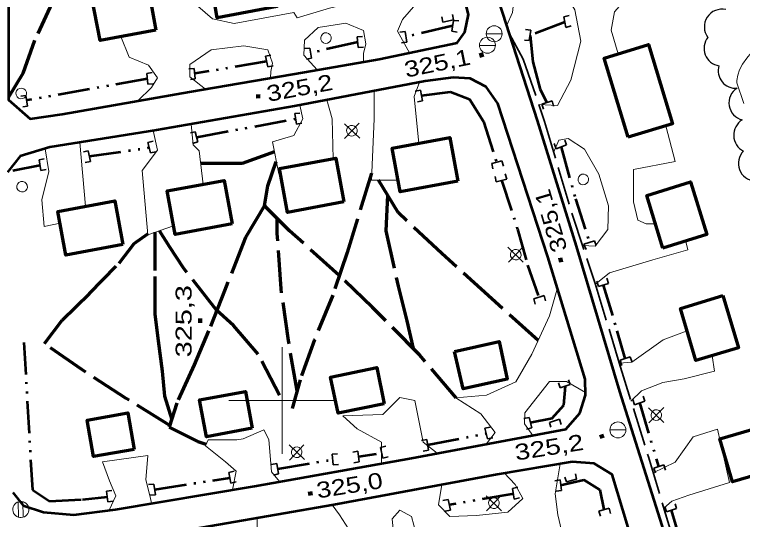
# Model space of a CAD drawing. Extents: x 240591 to 242335, y 5323482 to 5326937.
# Drawn here: x 241149.8 to 241286.5, y 5324977.7 to 5325072.5 of the extents above; entities that cross this region are included whole.
import ezdxf
from ezdxf.enums import TextEntityAlignment as Align

# ---------------------------------------------------------------- set-up
doc = ezdxf.new("R2010")
doc.units = 0
doc.header["$LTSCALE"] = 1.2
doc.linetypes.add('DASH_DOUBLE_DOT', pattern=[9.2, 5, -1.2, 0.3, -1.2, 0.3, -1.2])
doc.linetypes.add('LONG_DASHED', pattern=[7.5, 6, -1.5])
for name, color, linetype, lineweight in [('19', 7, 'Continuous', 13), ('2', 7, 'Continuous', 13), ('21', 7, 'Continuous', 53), ('22', 7, 'LONG_DASHED', 70), ('26', 7, 'Continuous', 35), ('3', 7, 'Continuous', 140), ('31', 7, 'Continuous', 70), ('36', 7, 'Continuous', 13), ('4', 7, 'DASH_DOUBLE_DOT', 53), ('44', 7, 'Continuous', 25), ('61', 7, 'Continuous', 13)]:
    doc.layers.add(name, color=color, linetype=linetype, lineweight=lineweight)

msp = doc.modelspace()

# ---------------------------------------------------------------- linework, layer by layer
at = {"layer": '19'}
msp.add_line((241163.1, 5325036.5), (241162, 5325048.5), dxfattribs=at)
for points in [[(241230.5, 5325087.2), (241228.8, 5325083.8), (241223, 5325079.2), (241218.9, 5325076.1), (241208.9, 5325073.7), (241202.8, 5325071.9), (241202.2, 5325072.9), (241191, 5325070.8), (241186.9, 5325071.7), (241184.2, 5325074.1), (241182.4, 5325078.4), (241179.8, 5325080.8), (241172.8, 5325079.1), (241173, 5325077.6)], [(241315.2, 5325086.5), (241307.8, 5325086.4), (241296.9, 5325084.1), (241285.3, 5325082.6), (241272.7, 5325080.5), (241266.5, 5325077.7), (241262.4, 5325073), (241261.8, 5325069.6), (241263.1, 5325065.1)], [(241248.2, 5325055.6), (241251.7, 5325055.4), (241254.2, 5325060.2), (241256.1, 5325067.5), (241255, 5325073.4), (241252.6, 5325077.3), (241248.1, 5325082.1), (241244.3, 5325082.9), (241243.7, 5325081), (241243.8, 5325077.6), (241243.3, 5325072.9), (241242.2, 5325070.5)], [(241223.9, 5325065.3), (241221.7, 5325069.4), (241222.6, 5325071.6), (241227.2, 5325076.9), (241229.9, 5325080.3), (241232.5, 5325080.8)], [(241206.6, 5325062.1), (241204.1, 5325064.9), (241204.2, 5325067.7), (241206.8, 5325070.1), (241212, 5325070.9), (241215.3, 5325069.5), (241215.7, 5325067), (241215.3, 5325065.2), (241215.3, 5325063.6)], [(241169.7, 5325068.4), (241171.3, 5325064.5), (241174.9, 5325063), (241176.6, 5325060.6), (241175.5, 5325058.8), (241172.9, 5325056.3)], [(241185.6, 5325058.5), (241182.7, 5325060.8), (241182.7, 5325063.1), (241186.7, 5325065.9), (241192.8, 5325066.6), (241197.3, 5325065.9), (241198.2, 5325063.4), (241197.9, 5325061.8), (241197.8, 5325060.6)], [(241225.7, 5325048.3), (241224.8, 5325057.1), (241225.8, 5325059.8)], [(241217.3, 5325058.2), (241217.3, 5325052.9), (241216.8, 5325041.4), (241221.8, 5325041.4)], [(241203.3, 5325055.5), (241203.9, 5325052.9), (241202.2, 5325049.8), (241198.2, 5325048.6), (241199.4, 5325042.6), (241199.7, 5325042.6)], [(241209.6, 5325045.4), (241209.4, 5325052.9), (241208.4, 5325056.5)], [(241185.2, 5325040.6), (241184.4, 5325046.9), (241183.3, 5325048), (241182.9, 5325051.9)], [(241272.1, 5325051.6), (241273.8, 5325044.9), (241266, 5325043.4), (241266, 5325037.3), (241266.8, 5325033.9), (241268.4, 5325033.2), (241270.1, 5325033.2)], [(241175.8, 5325050.7), (241176.6, 5325047), (241173.7, 5325043.2), (241174.8, 5325031.1), (241179.6, 5325032.8)], [(241256.4, 5325029.1), (241258.8, 5325029), (241261.2, 5325032.1), (241261.3, 5325036.6), (241259.5, 5325042.5), (241256.8, 5325047.2), (241253.7, 5325049.2), (241252, 5325048.9), (241251, 5325046.6)], [(241155.5, 5325047.3), (241156.2, 5325043), (241154.9, 5325037.7), (241155.3, 5325032.7), (241158.3, 5325033.3)], [(241275.8, 5325029.9), (241276.2, 5325028.3), (241269.6, 5325026.4), (241261.5, 5325024), (241258.9, 5325021.9)], [(241238.3, 5324991.8), (241240, 5324994), (241237.3, 5324997.5), (241232.6, 5325000.5), (241238.4, 5325001), (241243.9, 5325003.5), (241246.9, 5325008.7), (241250.2, 5325015.9), (241251.7, 5325021.2)], [(241263.3, 5325007), (241265.7, 5325007.2), (241271.6, 5325011.4), (241276.1, 5325013.1)], [(241280.8, 5325008.4), (241281.2, 5325005.5), (241275.5, 5325004.1), (241271.5, 5325003.4), (241267.5, 5325001.8), (241265.5, 5324999.9)], [(241257, 5325001.5), (241253.4, 5325003.6), (241250.2, 5325003.6), (241245.6, 5324997.7), (241245.5, 5324995.6), (241247.1, 5324993.4)], [(241218.7, 5324988.2), (241218.7, 5324992.2), (241214.1, 5324994.7), (241211.4, 5324997.1), (241218.9, 5324997.4), (241222.1, 5325000.6), (241224.9, 5325000), (241226.5, 5324992.2), (241229.1, 5324990.1)], [(241190.7, 5324983.2), (241191.4, 5324986.7), (241189.4, 5324988.5), (241185.6, 5324991.5), (241186.1, 5324992.6), (241191.5, 5324992.6), (241192.7, 5324992.8), (241196.6, 5324994.5), (241197.5, 5324992.7), (241198, 5324986.6), (241199.5, 5324984.8)], [(241269.7, 5324986.4), (241273.8, 5324988.4), (241277.2, 5324993.2), (241281.8, 5324994.6), (241284, 5324984.6), (241276.4, 5324982.2), (241273.2, 5324981.1), (241271.7, 5324979.8)], [(241167.5, 5324979.4), (241168.8, 5324982.1), (241167.6, 5324984.9), (241166.3, 5324988.5), (241174.8, 5324989.7), (241174.4, 5324985.1), (241175.2, 5324981.9), (241175.5, 5324980.7)], [(241252.2, 5324988.1), (241251.3, 5324982.5), (241251.8, 5324978.5), (241252.5, 5324975.6)], [(241230, 5324984.2), (241229.4, 5324980.4), (241231.5, 5324978.2), (241236.5, 5324978.4), (241242.4, 5324979), (241245.2, 5324981.6), (241243.8, 5324984.2), (241241.7, 5324986.4)], [(241212.8, 5324968), (241212.5, 5324975.9), (241210.8, 5324978.5), (241209.4, 5324980.4)], [(241231.7, 5324970.7), (241226.5, 5324970.1), (241224.3, 5324978.2), (241222.1, 5324979.4), (241220.7, 5324977.8), (241221.2, 5324972.5), (241221.8, 5324965.5), (241218.9, 5324965.5)], [(241195.3, 5324977.9), (241195.4, 5324974.2), (241197.2, 5324968.5), (241197.7, 5324963.9), (241195.5, 5324963.5)]]:
    msp.add_lwpolyline(points, dxfattribs=at)
at = {"layer": '2'}
msp.add_lwpolyline([(241291.3, 5325073.5), (241291.3, 5325072.2), (241291.2, 5325071.6), (241290.9, 5325070.1), (241290.6, 5325069.3), (241290.3, 5325068.6), (241289.5, 5325067.2), (241289.1, 5325066.5), (241288.1, 5325065.3), (241287.3, 5325064.3), (241286.5, 5325063.2), (241285.9, 5325062.1), (241285.6, 5325061.1), (241285.4, 5325060.1), (241285.4, 5325059.7), (241286.7, 5325055.8)], dxfattribs=at)
at = {"layer": '21'}
for points in [[(241238.1, 5325083.1), (241247.9, 5325052.6), (241255.2, 5325029), (241263.4, 5325001.7), (241271.3, 5324976.5), (241278.4, 5324952)], [(241148.6, 5325076.5), (241148.6, 5325056.5), (241152.7, 5325052.9), (241158.7, 5325053.8), (241182.6, 5325058), (241204.2, 5325061.7), (241218.2, 5325064.1), (241232.9, 5325067.2), (241234.3, 5325069.2), (241235, 5325072.5), (241234.3, 5325075.2)], [(241149.4, 5324982.7), (241151.4, 5324980.3), (241155.2, 5324979), (241160.9, 5324978.5), (241168.7, 5324979.5), (241194.8, 5324983.9), (241224.3, 5324989.2), (241253.3, 5324994.6), (241255.9, 5324997.6), (241257, 5325001), (241256.9, 5325004), (241249.9, 5325027), (241240.5, 5325055.8), (241238.3, 5325058.9), (241235.3, 5325060.5), (241232.1, 5325060.7), (241226.9, 5325060), (241202.3, 5325055.3), (241176.4, 5325050.8), (241156.4, 5325047.6), (241150.8, 5325045.9), (241148.4, 5325042.9)], [(241272, 5324952.9), (241262, 5324986.1), (241258.6, 5324988.2), (241254.5, 5324988.5), (241240.4, 5324986.1), (241209.7, 5324980.4), (241177.2, 5324974.8), (241165.4, 5324972.4), (241158.8, 5324970.5), (241154.7, 5324968.9), (241151.8, 5324966.4), (241150.8, 5324963.5), (241150.6, 5324960.5), (241152.2, 5324953.1), (241155.9, 5324932.1)]]:
    msp.add_lwpolyline(points, dxfattribs=at)
at = {"layer": '21', "linetype": 'LONG_DASHED', "lineweight": 35}
msp.add_lwpolyline([(241242.7, 5325068.9), (241245.3, 5325064.1), (241249.3, 5325052.4), (241254.4, 5325035.2), (241258.8, 5325022), (241263.3, 5325007.1), (241268.8, 5324989.4), (241273.1, 5324975.2), (241276, 5324965.3)], dxfattribs=at)
at = {"layer": '22'}
for points in [[(241169, 5325098.5), (241165.4, 5325091.6), (241165.3, 5325091.4), (241160.9, 5325083.5), (241157.1, 5325075.5), (241153.5, 5325067.6), (241151.3, 5325061.4), (241148.6, 5325057)], [(241198.6, 5325046.7), (241192.5, 5325044.5), (241187.5, 5325044.5), (241184.7, 5325044.5)], [(241232.7, 5325000.5), (241225.8, 5325008.6), (241217, 5325017.5), (241210.7, 5325023.5), (241201.4, 5325031.9), (241196.7, 5325036.6), (241197.3, 5325040.3), (241198.9, 5325044.9)], [(241216.8, 5325042.7), (241212.2, 5325027.8), (241209.5, 5325019.8), (241206.1, 5325011.4), (241203.4, 5325003.9), (241201.9, 5324998.5)], [(241248.1, 5325011.3), (241239.4, 5325019.1), (241230, 5325027.6), (241221.8, 5325035.3), (241218.1, 5325041.4)], [(241219.8, 5325038.6), (241219.5, 5325031.9), (241221.8, 5325021.5), (241223.4, 5325015), (241224.6, 5325009.8), (241224.6, 5325009.7)], [(241196.8, 5325036.8), (241193.1, 5325030.6), (241189.2, 5325020.6), (241186.2, 5325013.1), (241183.5, 5325006.7), (241180.2, 5324999.5), (241178.8, 5324995), (241184.2, 5324992.3), (241185.7, 5324991.8)], [(241202.8, 5325001.8), (241201.2, 5325011.3), (241199.8, 5325021), (241199.1, 5325031.4), (241199.1, 5325034.3)], [(241178.9, 5324995.3), (241170.7, 5325000.4), (241162.4, 5325005.8), (241155.4, 5325010.7), (241158.7, 5325015.1), (241163.8, 5325020.1), (241169.4, 5325025.8), (241172.2, 5325029.5), (241174.8, 5325031.3)], [(241176.1, 5325031.6), (241176.1, 5325023.3), (241176.1, 5325016.3), (241176.7, 5325011.2), (241177.5, 5325005.5), (241177.9, 5325000.8), (241179.3, 5324996.4)], [(241199.5, 5325001), (241195.5, 5325008.7), (241190.9, 5325014.1), (241187.7, 5325017), (241181.4, 5325025), (241178.9, 5325028.8), (241177, 5325031.9)]]:
    msp.add_lwpolyline(points, dxfattribs=at)
at = {"layer": '26'}
for p, q in [((241230.2, 5325071.1), (241230, 5325072.1)), ((241232.2, 5325071.5), (241232, 5325072.5)), ((241252.9, 5325072.1), (241253.9, 5325072.3)), ((241253.3, 5325070.1), (241252.9, 5325072.1)), ((241232.2, 5325071.5), (241230.2, 5325071.1)), ((241231.9, 5325069.4), (241232.2, 5325071.4)), ((241232.2, 5325071.4), (241233.2, 5325071.3)), ((241253.3, 5325070.1), (241254.3, 5325070.4)), ((241223.1, 5325069.3), (241222.1, 5325069.2)), ((241223.1, 5325069.3), (241223.4, 5325067.3)), ((241231.9, 5325069.4), (241232.9, 5325069.2)), ((241246.7, 5325069.6), (241245.7, 5325069.7)), ((241246.7, 5325069.6), (241246.4, 5325067.6)), ((241214.1, 5325068.3), (241215.1, 5325068.4)), ((241214.3, 5325066.3), (241214.1, 5325068.3)), ((241246.4, 5325067.6), (241245.5, 5325067.7)), ((241214.3, 5325066.3), (241215.3, 5325066.4)), ((241223.4, 5325067.3), (241222.4, 5325067.2)), ((241196.9, 5325064.7), (241197.9, 5325064.9)), ((241205.2, 5325066.2), (241204.2, 5325066.1)), ((241205.2, 5325066.2), (241205.5, 5325064.3)), ((241197.3, 5325062.7), (241196.9, 5325064.7)), ((241205.5, 5325064.3), (241204.6, 5325064.1)), ((241183.5, 5325062.4), (241182.5, 5325062.3)), ((241183.5, 5325062.4), (241183.7, 5325060.4)), ((241197.3, 5325062.7), (241198.3, 5325062.9)), ((241174.6, 5325061.4), (241175.6, 5325061.6)), ((241174.8, 5325059.4), (241174.6, 5325061.4)), ((241174.8, 5325059.4), (241175.8, 5325059.5)), ((241183.7, 5325060.4), (241182.8, 5325060.3)), ((241226, 5325058.3), (241225, 5325058.1)), ((241226, 5325058.3), (241226.4, 5325056.3)), ((241151.9, 5325057.3), (241150.9, 5325057.2)), ((241151.9, 5325057.3), (241152.2, 5325055.3)), ((241226.4, 5325056.3), (241225.4, 5325056.1)), ((241248.8, 5325055.7), (241250.7, 5325056.3)), ((241248.8, 5325055.7), (241249.1, 5325054.7)), ((241250.7, 5325056.3), (241251, 5325055.3)), ((241152.2, 5325055.3), (241151.3, 5325055.2)), ((241202.4, 5325053.9), (241203.3, 5325054)), ((241202.7, 5325051.9), (241202.4, 5325053.9)), ((241202.7, 5325051.9), (241203.7, 5325052.1)), ((241183.7, 5325050.5), (241182.8, 5325050.3)), ((241183.7, 5325050.5), (241184.2, 5325048.6)), ((241174.8, 5325048.5), (241175.8, 5325048.7)), ((241175.3, 5325046.5), (241174.8, 5325048.5)), ((241184.2, 5325048.6), (241183.2, 5325048.3)), ((241253.4, 5325048), (241253.1, 5325048.9)), ((241251.5, 5325047.3), (241251.1, 5325048.3)), ((241253.4, 5325048), (241251.5, 5325047.3)), ((241163.6, 5325046.9), (241162.7, 5325046.7)), ((241163.6, 5325046.9), (241164, 5325044.9)), ((241175.3, 5325046.5), (241176.3, 5325046.7)), ((241154.4, 5325045.2), (241155.3, 5325045.4)), ((241154.7, 5325043.2), (241154.4, 5325045.2)), ((241164, 5325044.9), (241163, 5325044.7)), ((241239.4, 5325044.5), (241241.3, 5325045)), ((241239.4, 5325044.5), (241239.6, 5325043.5)), ((241241.3, 5325045), (241241.6, 5325044)), ((241154.7, 5325043.2), (241155.7, 5325043.4)), ((241240.2, 5325041.1), (241240, 5325042.1)), ((241242.2, 5325041.6), (241241.9, 5325042.6)), ((241242.2, 5325041.6), (241240.2, 5325041.1)), ((241256.7, 5325029.4), (241258.7, 5325030)), ((241256.7, 5325029.4), (241257.1, 5325028.4)), ((241258.7, 5325030), (241259, 5325029.1)), ((241261.3, 5325022), (241261, 5325023)), ((241259.4, 5325021.4), (241259.1, 5325022.4)), ((241261.3, 5325022), (241259.4, 5325021.4)), ((241247.3, 5325019.1), (241249.2, 5325019.7)), ((241247.3, 5325019.1), (241247.5, 5325018.1)), ((241249.2, 5325019.7), (241249.5, 5325018.7)), ((241263.5, 5325007.6), (241265.4, 5325008.2)), ((241263.5, 5325007.6), (241263.8, 5325006.6)), ((241265.4, 5325008.2), (241265.7, 5325007.3)), ((241254.1, 5325003), (241253.8, 5325003.9)), ((241252.2, 5325002.4), (241251.9, 5325003.3)), ((241254.1, 5325003), (241252.2, 5325002.4)), ((241268.1, 5324999.9), (241267.8, 5325000.8)), ((241266.2, 5324999.2), (241265.9, 5325000.2)), ((241268.1, 5324999.9), (241266.2, 5324999.2)), ((241246.4, 5324996.8), (241245.4, 5324996.6)), ((241246.4, 5324996.8), (241246.9, 5324994.9)), ((241250.2, 5324995.9), (241252.1, 5324996.5)), ((241250.2, 5324995.9), (241250.5, 5324995)), ((241252.1, 5324996.5), (241252.4, 5324995.5)), ((241238.1, 5324994.8), (241239.1, 5324995)), ((241238.6, 5324992.8), (241238.1, 5324994.8)), ((241246.9, 5324994.9), (241245.9, 5324994.6)), ((241227.2, 5324992.7), (241226.2, 5324992.5)), ((241227.2, 5324992.7), (241227.5, 5324990.7)), ((241238.6, 5324992.8), (241239.6, 5324993)), ((241218.5, 5324991.2), (241219.5, 5324991.4)), ((241218.9, 5324989.2), (241218.5, 5324991.2)), ((241209.4, 5324989.9), (241210.4, 5324990)), ((241209.6, 5324987.9), (241209.4, 5324989.9)), ((241214.2, 5324990.5), (241213.3, 5324990.3)), ((241214.2, 5324990.5), (241214.5, 5324988.5)), ((241227.5, 5324990.7), (241226.5, 5324990.5)), ((241214.5, 5324988.5), (241213.5, 5324988.3)), ((241218.9, 5324989.2), (241219.9, 5324989.4)), ((241199, 5324988.2), (241198, 5324988)), ((241199, 5324988.2), (241199.3, 5324986.2)), ((241209.6, 5324987.9), (241210.6, 5324988)), ((241269.8, 5324987.3), (241271.7, 5324987.9)), ((241269.8, 5324987.3), (241270.1, 5324986.4)), ((241271.7, 5324987.9), (241272, 5324986.9)), ((241190, 5324986.5), (241191, 5324986.7)), ((241190.4, 5324984.5), (241190, 5324986.5)), ((241199.3, 5324986.2), (241198.4, 5324986)), ((241253.4, 5324984.7), (241253.1, 5324985.6)), ((241255.3, 5324985.2), (241255.1, 5324986.2)), ((241175.9, 5324984.3), (241174.9, 5324984.2)), ((241175.9, 5324984.3), (241176.2, 5324982.3)), ((241190.4, 5324984.5), (241191.4, 5324984.7)), ((241252.2, 5324985.1), (241251.2, 5324984.9)), ((241252.2, 5324985.1), (241252.5, 5324983.1)), ((241255.3, 5324985.2), (241253.4, 5324984.7)), ((241167, 5324983), (241168, 5324983.1)), ((241167.3, 5324981), (241167, 5324983)), ((241243.3, 5324983.5), (241244.3, 5324983.7)), ((241243.6, 5324981.5), (241243.3, 5324983.5)), ((241252.5, 5324983.1), (241251.5, 5324983)), ((241176.2, 5324982.3), (241175.2, 5324982.2)), ((241243.6, 5324981.5), (241244.6, 5324981.7)), ((241167.3, 5324981), (241168.3, 5324981.1)), ((241231.2, 5324981.4), (241230.2, 5324981.2)), ((241231.2, 5324981.4), (241231.6, 5324979.4)), ((241274.1, 5324979.7), (241273.8, 5324980.6)), ((241231.6, 5324979.4), (241230.6, 5324979.2)), ((241259.5, 5324979.2), (241261.4, 5324979.8)), ((241259.5, 5324979.2), (241259.8, 5324978.3)), ((241261.4, 5324979.8), (241261.7, 5324978.8)), ((241272.2, 5324979.1), (241271.9, 5324980.1)), ((241274.1, 5324979.7), (241272.2, 5324979.1))]:
    msp.add_line(p, q, dxfattribs=at)
at = {"layer": '3'}
for p, q in [((241237.3, 5325065.3), (241237.6, 5325064.5)), ((241195.1, 5325057.1), (241195.9, 5325057.2)), ((241252.2, 5325026.8), (241252.4, 5325026)), ((241184.6, 5325014.6), (241184.6, 5325015.4)), ((241259.9, 5324993.6), (241260.2, 5324992.9)), ((241204.9, 5324982.5), (241205.7, 5324982.6))]:
    msp.add_line(p, q, dxfattribs=at)
at = {"layer": '31'}
for points in [[(241186.4, 5325080), (241197.6, 5325082.1), (241199.1, 5325074), (241187.8, 5325071.9)], [(241176.3, 5325069.6), (241165.8, 5325067.6), (241164.2, 5325076), (241174.8, 5325077.9)], [(241265, 5325049.5), (241260.5, 5325064.3), (241268.8, 5325066.9), (241273.3, 5325052)], [(241233, 5325041.2), (241222.2, 5325039.2), (241220.7, 5325047.4), (241231.5, 5325049.4)], [(241211.6, 5325037.3), (241201, 5325035.3), (241199.5, 5325043.6), (241210.1, 5325045.5)], [(241190.6, 5325033.2), (241179.9, 5325031.2), (241178.4, 5325039.4), (241189.1, 5325041.3)], [(241271.5, 5325028.6), (241268.5, 5325038.5), (241276.7, 5325041.1), (241279.8, 5325031.2)], [(241170.1, 5325029.3), (241159.4, 5325027.3), (241157.9, 5325035.5), (241168.6, 5325037.5)], [(241282.8, 5325019.7), (241285.7, 5325009.9), (241277.7, 5325007.5), (241274.8, 5325017.3)], [(241232.4, 5325009.2), (241240.8, 5325011.1), (241242.3, 5325004), (241234, 5325002.2)], [(241219.2, 5324999.4), (241210.5, 5324997.6), (241209.1, 5325004.4), (241217.8, 5325006.2)], [(241194.4, 5324994.8), (241185.8, 5324993.2), (241184.5, 5325000.1), (241193.1, 5325001.7)], [(241172.2, 5324990.8), (241164.6, 5324989.5), (241163.4, 5324996.3), (241171, 5324997.7)], [(241289.7, 5324995), (241292.1, 5324986.9), (241284.6, 5324984.7), (241282.2, 5324992.8)]]:
    msp.add_lwpolyline(points, close=True, dxfattribs=at)
at = {"layer": '36'}
for p, q in [((241238.3, 5325068.9), (241241.3, 5325068.9)), ((241237.1, 5325066.7), (241240.1, 5325066.7)), ((241211.7, 5325049.2), (241214.5, 5325052.1)), ((241214.6, 5325049.3), (241211.7, 5325052)), ((241245.3, 5325026), (241242.4, 5325028.8)), ((241242.5, 5325026), (241245.3, 5325028.9)), ((241271.7, 5324995.9), (241268.8, 5324998.6)), ((241268.9, 5324995.8), (241271.7, 5324998.7)), ((241261.6, 5324994.5), (241264.6, 5324994.5)), ((241204.2, 5324988.9), (241201.3, 5324991.7)), ((241201.4, 5324988.8), (241204.1, 5324991.7)), ((241241.2, 5324979.3), (241238.3, 5324982.1)), ((241238.4, 5324979.3), (241241.2, 5324982.2)), ((241150.4, 5324981), (241150.5, 5324978.1)), ((241151.4, 5324978.1), (241151.3, 5324981))]:
    msp.add_line(p, q, dxfattribs=at)
for centre in [(241239.829, 5325068.902), (241238.569, 5325066.742), (241263.079, 5324994.472)]:
    msp.add_circle(centre, 1.5, dxfattribs=at)
for centre, major_axis in [((241208.243, 5325068.08), (0.261, -0.965)), ((241151.013, 5325057.67), (0.261, -0.965)), ((241213.104, 5325050.667), (-0.261, 0.965)), ((241256.573, 5325041.53), (0.261, -0.965)), ((241151.163, 5325040.17), (0.261, -0.965)), ((241243.884, 5325027.407), (-0.261, 0.965)), ((241270.294, 5324997.257), (-0.261, 0.965)), ((241202.734, 5324990.287), (-0.261, 0.965)), ((241239.784, 5324980.707), (-0.261, 0.965)), ((241150.924, 5324979.527), (-0.396, 1.465))]:
    msp.add_ellipse(centre, major_axis=major_axis, ratio=0.99964, dxfattribs=at)
at = {"layer": '4'}
for p, q in [((241232, 5325070.4), (241223.2, 5325068.3)), ((241214.2, 5325067.3), (241205.4, 5325065.3)), ((241197.1, 5325063.7), (241183.6, 5325061.4)), ((241174.7, 5325060.4), (241152.1, 5325056.4)), ((241184, 5325049.5), (241202.5, 5325052.9)), ((241163.8, 5325045.9), (241175.1, 5325047.5)), ((241149.4, 5325043.2), (241154.5, 5325044.2)), ((241267.1, 5324999.6), (241270.7, 5324987.6)), ((241227.3, 5324991.7), (241238.4, 5324993.8)), ((241214.4, 5324989.5), (241217.7, 5324990)), ((241199.2, 5324987.2), (241209.5, 5324988.9)), ((241176.1, 5324983.3), (241190.2, 5324985.5)), ((241243.5, 5324982.5), (241231.4, 5324980.4)), ((241273.1, 5324979.4), (241276.8, 5324966.7))]:
    msp.add_line(p, q, dxfattribs=at)
for points in [[(241253.1, 5325071.1), (241246.6, 5325068.6), (241247.1, 5325063.6), (241248.5, 5325058.4), (241249.7, 5325056)], [(241226.2, 5325057.3), (241231.6, 5325058), (241235.2, 5325056.6), (241237.8, 5325052.4), (241240.3, 5325044.7)], [(241252.4, 5325047.6), (241255.1, 5325037.9), (241257.7, 5325029.7)], [(241241.2, 5325041.4), (241244.2, 5325032.2), (241246.1, 5325025.4), (241248.2, 5325019.4)], [(241260.3, 5325021.7), (241262.9, 5325013.1), (241264.4, 5325007.9)], [(241151.5, 5325010.9), (241153.1, 5324983.2), (241156.3, 5324981.1), (241162.5, 5324981.4), (241167.2, 5324981.9)], [(241246.6, 5324995.9), (241250.7, 5324996.7), (241252.9, 5324999.1), (241253.2, 5325002.7)], [(241252.3, 5324984.1), (241256.7, 5324985.1), (241259.7, 5324983.2), (241260.4, 5324979.5)]]:
    msp.add_lwpolyline(points, dxfattribs=at)
at = {"layer": '44'}
msp.add_arc((241282.608, 5325070.206), 3.304, 76.97022, 216.98738, dxfattribs=at)
for centre, major_axis, ratio, start_param, end_param in [((241282.548, 5325066.158), (0.871, -3.182), 0.999934, 3.7687906, 5.8657207), ((241285.208, 5325061.945), (2.143, -2.5), 0.999934, 3.7108302, 5.6508461), ((241287.212, 5325055.903), (-3.276, -0.346), 0.99825, 5.1722056, 7.5060805), ((241288.167, 5325049.852), (2.982, -1.525), 0.999983, 2.5920497, 4.7185203), ((241288.991, 5325044.538), (0.959, -3.148), 0.999934, 3.6333555, 5.9244434)]:
    msp.add_ellipse(centre, major_axis=major_axis, ratio=ratio, start_param=start_param, end_param=end_param, dxfattribs=at)
at = {"layer": '61'}
for points in [[(241200, 5325010), (241200, 5325000), (241200, 5324990)], [(241190, 5325000), (241200, 5325000), (241210, 5325000)]]:
    msp.add_lwpolyline(points, dxfattribs=at)

# ---------------------------------------------------------------- texts
at = {"layer": '3'}
for s, rotation, width, p in [('325,1', 11.536, 1.25, (241235.6, 5325063.151)), ('325,2', 9.083, 1.3, (241256.826, 5324990.767))]:
    msp.add_text(s, height=3, rotation=rotation, dxfattribs=dict(at, width=width)).set_placement(p, align=Align.RIGHT)
for s, rotation, width, p in [('325,2', 10.558, 1.25, (241197.4, 5325056.1)), ('325,1', 106.349, 1.2, (241253.6, 5325028.4)), ('325,0', 9.099, 1.25, (241206.7, 5324981.6))]:
    msp.add_text(s, height=3, rotation=rotation, dxfattribs=dict(at, width=width)).set_placement(p)
at = {"layer": '3', "width": 1.35}
msp.add_text('325,3', height=3, rotation=90, dxfattribs=at).set_placement((241183, 5325014.9), align=Align.CENTER)

doc.saveas('drawing.dxf')
